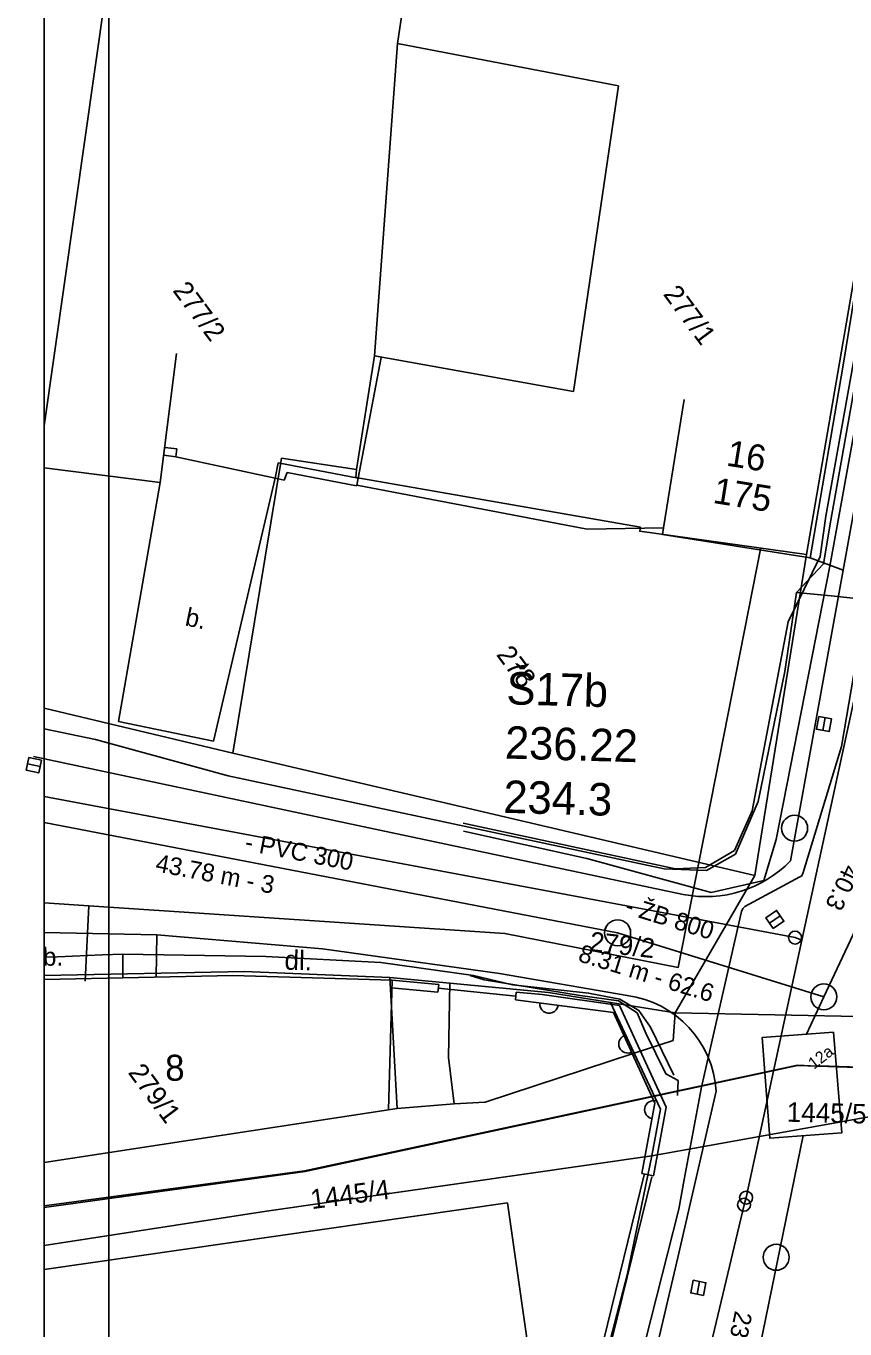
# Model space of a CAD drawing. Extents: x -601580 to 4, y -1204314 to 4.
# Drawn here: x -596076.7 to -596045.2, y -1203000.1 to -1202950 of the extents above; entities that cross this region are included whole.
import ezdxf

# ---------------------------------------------------------------- set-up
doc = ezdxf.new("R2010")
doc.units = 0
for name, color, linetype in [('00-EON NN', 7, 'Continuous'), ('00-EON VN', 7, 'Continuous'), ('00-INNOGY-NTL', 7, 'Continuous'), ('00-INNOGY-STL', 7, 'Continuous'), ('00-KN-HRANICE PARCEL', 7, 'Continuous'), ('00-KN-PARC. CISLA', 7, 'Continuous'), ('00-KN-VNITRNI KRESBA', 7, 'Continuous'), ('00-POLOHOPIS', 7, 'Continuous'), ('00-RAZÍTKO', 7, 'Continuous'), ('00-SITE KOM. KABEL', 7, 'Continuous'), ('00-VAK-KANAL-ODLEHCOVACI KOMORA', 7, 'Continuous'), ('00-VAK-KANAL-POPIS', 7, 'Continuous'), ('00-VAK-KANAL-POTRUBI', 7, 'Continuous'), ('00-VAK-VODA-RAD IGIS', 7, 'Continuous'), ('Vrstva 27', 7, 'Continuous'), ('Vrstva 28', 7, 'Continuous'), ('Vrstva 40', 7, 'Continuous')]:
    doc.layers.add(name, color=color, linetype=linetype)

# ---------------------------------------------------------------- blocks, each defined once
blk = doc.blocks.new('6.30_34')
at = {"layer": 'Vrstva 27'}
blk.add_line((-0.25, 0), (0.25, 0), dxfattribs=at)
blk.add_lwpolyline([(-0.25, -0.25), (0.25, -0.25), (0.25, 0.25), (-0.25, 0.25)], close=True, dxfattribs=at)
blk = doc.blocks.new('6.20_38')
at = {"layer": 'Vrstva 27'}
blk.add_circle((0, 0), 0.5, dxfattribs=at)
blk = doc.blocks.new('6.14A_860')
at = {"layer": 'Vrstva 28'}
blk.add_circle((0, 0), 0.25, dxfattribs=at)
blk = doc.blocks.new('6.14A_862')
at = {"layer": 'Vrstva 28'}
blk.add_circle((0, 0), 0.25, dxfattribs=at)
blk = doc.blocks.new('6.14A_864')
at = {"layer": 'Vrstva 28'}
blk.add_circle((0, 0), 0.25, dxfattribs=at)
blk = doc.blocks.new('6.30_278')
at = {"layer": 'Vrstva 27'}
blk.add_line((-0.25, 0), (0.25, 0), dxfattribs=at)
blk.add_lwpolyline([(-0.25, -0.249), (0.249, -0.25), (0.25, 0.249), (-0.249, 0.25)], close=True, dxfattribs=at)
blk = doc.blocks.new('6.20_206')
at = {"layer": 'Vrstva 27'}
blk.add_circle((0, 0), 0.5, dxfattribs=at)
blk = doc.blocks.new('6.20_208')
at = {"layer": 'Vrstva 27'}
blk.add_circle((0, 0), 0.5, dxfattribs=at)
blk = doc.blocks.new('6.30_282')
at = {"layer": 'Vrstva 27'}
blk.add_line((-0.25, 0), (0.25, 0), dxfattribs=at)
blk.add_lwpolyline([(-0.25, -0.25), (0.25, -0.25), (0.25, 0.25), (-0.25, 0.25)], close=True, dxfattribs=at)
blk = doc.blocks.new('6.30_284')
at = {"layer": 'Vrstva 27'}
blk.add_line((-0.25, 0.001), (0.25, -0.001), dxfattribs=at)
blk.add_lwpolyline([(-0.25, -0.25), (0.25, -0.25), (0.25, 0.25), (-0.25, 0.25)], close=True, dxfattribs=at)
blk = doc.blocks.new('DL_54')
at = {"layer": 'Vrstva 40'}
blk.add_text('dl.', height=0.75, rotation=0, dxfattribs=at).set_placement((-0.174, -0.375))

msp = doc.modelspace()

# ---------------------------------------------------------------- linework, layer by layer
for points in [[(-595970.972, -1202892.468), (-595970.972, -1202889.968), (-596076.023, -1202889.968), (-596076.023, -1203038.468), (-595970.972, -1203038.468), (-595970.972, -1203035.968)], [(-595973.472, -1202892.468), (-596073.523, -1202892.468), (-596073.523, -1203035.968), (-595973.472, -1203035.968)]]:
    msp.add_lwpolyline(points)
at = {"layer": '00-EON NN'}
for points in [[(-596059.895, -1202980.637), (-596051.725, -1202982.383), (-596050.567, -1202982.333), (-596049.456, -1202981.683), (-596048.78, -1202980.16), (-596047.39, -1202972.889), (-596046.16, -1202970.369), (-596045.938, -1202968.822), (-596042.765, -1202951.1), (-596042.952, -1202951.069), (-596043.227, -1202950.823)], [(-596051.653, -1202991.107), (-596051.63, -1202990.532), (-596052.093, -1202990.278), (-596052.869, -1202988.712), (-596053.203, -1202987.926), (-596053.921, -1202987.462), (-596055.4, -1202987.265), (-596059.091, -1202986.655), (-596059.622, -1202986.486)]]:
    msp.add_lwpolyline(points, dxfattribs=at)
at = {"layer": '00-EON VN'}
msp.add_lwpolyline([(-595986.106, -1202932.655), (-595993.535, -1202932.995), (-595998.196, -1202933.128), (-596002.71, -1202932.86), (-596016.019, -1202932.548), (-596021.606, -1202932.212), (-596028.231, -1202932.248), (-596031.385, -1202933.204), (-596033.419, -1202933.795), (-596038.669, -1202935.556), (-596039.302, -1202935.7), (-596039.526, -1202936.197), (-596041.329, -1202946.167), (-596045.783, -1202970.746), (-596047.853, -1202981.255), (-596048.327, -1202982.843), (-596050.349, -1202983.296), (-596055.136, -1202981.991), (-596059.881, -1202980.941)], dxfattribs=at)
at = {"layer": '00-INNOGY-NTL'}
msp.add_line((-596074.303, -1202983.811), (-596074.446, -1202986.706), dxfattribs=at)
for points in [[(-596058.293, -1202984.879), (-596051.623, -1202986.18), (-596048.441, -1202970.031)], [(-596076.023, -1202983.695), (-596074.303, -1202983.811), (-596058.293, -1202984.879)]]:
    msp.add_lwpolyline(points, dxfattribs=at)
at = {"layer": '00-INNOGY-STL'}
msp.add_lwpolyline([(-596076.023, -1203034.145), (-596064.674, -1203022.605), (-596060.652, -1203018.225), (-596059.161, -1203016.409), (-596055.603, -1203011.202), (-596053.753, -1203003.963), (-596051.597, -1202995.476), (-596051.393, -1202994.341), (-596050.742, -1202990.856), (-596050.738, -1202990.835), (-596049.188, -1202984.024), (-596049.13, -1202983.918), (-596049.061, -1202983.842), (-596046.948, -1202982.697), (-596046.863, -1202982.659), (-596046.815, -1202982.524), (-596045.335, -1202977.689), (-596043.643, -1202967.753), (-596042.334, -1202958.612), (-596041.394, -1202951.724), (-596041.232, -1202950.533), (-596041.005, -1202949.373)], dxfattribs=at)
at = {"layer": '00-KN-HRANICE PARCEL'}
for p, q in [((-596076.023, -1202965.353), (-596072.776, -1202942.614)), ((-596046.685, -1202970.298), (-596043.17, -1202949.817)), ((-596048.677, -1202982.648), (-596046.685, -1202970.298)), ((-596076.023, -1202976.209), (-596068.76, -1202977.941)), ((-596068.76, -1202977.941), (-596048.677, -1202982.648)), ((-596048.677, -1202982.648), (-596051.745, -1202987.927)), ((-596053.311, -1202989.476), (-596054.223, -1202987.525)), ((-596054.223, -1202987.525), (-596051.745, -1202987.927)), ((-596051.745, -1202987.927), (-596051.816, -1202988.989)), ((-596042.488, -1202988.117), (-596051.745, -1202987.927)), ((-596051.816, -1202988.989), (-596053.311, -1202989.476)), ((-596059.044, -1202991.365), (-596053.311, -1202989.476)), ((-596052.638, -1202993.435), (-596042.701, -1202991.638))]:
    msp.add_line(p, q, dxfattribs=at)
for points in [[(-596061.708, -1202945.831), (-596062.42, -1202950.644), (-596063.31, -1202962.65), (-596063.999, -1202967.022)], [(-596068.76, -1202977.941), (-596066.881, -1202966.596), (-596063.999, -1202967.022)], [(-596063.999, -1202967.022), (-596064.031, -1202967.332), (-596053.078, -1202969.252), (-596053.101, -1202969.406), (-596046.685, -1202970.298)], [(-596062.716, -1202986.569), (-596068.315, -1202986.341), (-596076.023, -1202986.493)], [(-596054.223, -1202987.525), (-596056.611, -1202987.143), (-596060.411, -1202986.788), (-596062.716, -1202986.569)], [(-596053.311, -1202989.476), (-596052.307, -1202991.633), (-596052.638, -1202993.435)], [(-596076.023, -1202993.69), (-596062.433, -1202991.614), (-596060.241, -1202991.431), (-596059.044, -1202991.365)], [(-596052.638, -1202993.435), (-596067.463, -1202995.559), (-596076.023, -1202996.878)], [(-596057.615, -1203011.762), (-596056.967, -1203009.986), (-596056.717, -1203010.037), (-596053.589, -1202998.026), (-596052.638, -1202993.435)], [(-596076.005, -1203006.433), (-596061.523, -1203004.065), (-596061.738, -1203002.518), (-596057.246, -1203001.874), (-596058.195, -1202995.243), (-596076.023, -1202997.797)]]:
    msp.add_lwpolyline(points, dxfattribs=at)
at = {"layer": '00-KN-VNITRNI KRESBA'}
for p, q in [((-596053.918, -1202952.266), (-596062.42, -1202950.644)), ((-596055.65, -1202964.026), (-596053.918, -1202952.266)), ((-596063.31, -1202962.65), (-596055.65, -1202964.026)), ((-596062.716, -1202986.569), (-596062.433, -1202991.614)), ((-596060.411, -1202986.788), (-596060.456, -1202989.648)), ((-596060.241, -1202991.431), (-596060.456, -1202989.648))]:
    msp.add_line(p, q, dxfattribs=at)
at = {"layer": '00-POLOHOPIS'}
for p, q in [((-596041.595, -1202950.427), (-596045.273, -1202970.9)), ((-596045.273, -1202963.011), (-596044.257, -1202956.822)), ((-596071.417, -1202966.478), (-596070.953, -1202966.535)), ((-596071.38, -1202966.18), (-596070.916, -1202966.237)), ((-596070.953, -1202966.535), (-596070.916, -1202966.237)), ((-596070.953, -1202966.535), (-596067.124, -1202967.359)), ((-596070.953, -1202966.535), (-596067.124, -1202967.359)), ((-596067.013, -1202966.774), (-596067.124, -1202967.359)), ((-596063.942, -1202967.359), (-596067.013, -1202966.774)), ((-596073.163, -1202976.725), (-596071.548, -1202967.527)), ((-596067.124, -1202967.359), (-596069.498, -1202977.475)), ((-596067.124, -1202967.359), (-596066.784, -1202967.439)), ((-596066.784, -1202967.439), (-596066.672, -1202967.144)), ((-596063.998, -1202967.654), (-596066.672, -1202967.144)), ((-596045.273, -1202970.9), (-596046.547, -1202970.426)), ((-596045.273, -1202970.9), (-596047.305, -1202982.085)), ((-596069.498, -1202977.475), (-596073.163, -1202976.725)), ((-596064.376, -1202980.636), (-596076.424, -1202978.071)), ((-596051.428, -1202983.374), (-596064.376, -1202980.636)), ((-596076.023, -1202984.841), (-596071.68, -1202984.922)), ((-596071.68, -1202984.922), (-596071.706, -1202986.555)), ((-596071.68, -1202984.922), (-596065.311, -1202985.469)), ((-596065.311, -1202985.469), (-596058.503, -1202986.419)), ((-596058.503, -1202986.419), (-596053.584, -1202987.257)), ((-596060.866, -1202987.138), (-596060.838, -1202986.839)), ((-596060.852, -1202986.982), (-596057.867, -1202987.291)), ((-596057.88, -1202987.426), (-596057.852, -1202987.128)), ((-596054.116, -1202987.92), (-596057.88, -1202987.426)), ((-596052.517, -1202991.397), (-596054.116, -1202987.92)), ((-596053.885, -1202987.65), (-596052.089, -1202991.556)), ((-596050.157, -1202990.948), (-596051.632, -1202997.343)), ((-596053.016, -1202994.112), (-596052.517, -1202991.397)), ((-596052.573, -1202994.194), (-596052.089, -1202991.556)), ((-596054.714, -1203001.418), (-596052.926, -1202994.164)), ((-596054.423, -1203001.49), (-596052.635, -1202994.236)), ((-596053.016, -1202994.112), (-596052.573, -1202994.194)), ((-596054.894, -1203011.196), (-596051.632, -1202997.343))]:
    msp.add_line(p, q, dxfattribs=at)
for points in [[(-596076.023, -1202966.998), (-596076.018, -1202966.968), (-596071.548, -1202967.527), (-596070.928, -1202962.565)], [(-596051.394, -1202964.339), (-596052.189, -1202969.275), (-596055.125, -1202969.317), (-596063.993, -1202967.625), (-596063.055, -1202962.714)], [(-596045.273, -1202963.011), (-596046.547, -1202970.426), (-596052.23, -1202969.522), (-596052.189, -1202969.275), (-596051.394, -1202964.339)], [(-596062.768, -1202991.665), (-596062.63, -1202986.667), (-596068.756, -1202986.497), (-596076.023, -1202986.64)], [(-596060.866, -1202987.138), (-596062.658, -1202986.965)], [(-596060.838, -1202986.839), (-596062.63, -1202986.667)], [(-596054.116, -1202987.92), (-596057.88, -1202987.426)], [(-596053.885, -1202987.65), (-596056.852, -1202987.224), (-596057.852, -1202987.128)], [(-596052.517, -1202991.397), (-596054.116, -1202987.92)], [(-596053.016, -1202994.112), (-596052.517, -1202991.397)]]:
    msp.add_lwpolyline(points, dxfattribs=at)
for centre, radius, start, end in [((-596050.56, -1202978.915), 4.543, 258.9793, 315.7527), ((-596056.594, -1202987.595), 0.35, 172.535, 352.535), ((-596054.128, -1202991.199), 3.979, 3.6208, 82.1347), ((-596053.561, -1202989.126), 0.35, 114.6882, 294.6882), ((-596052.564, -1202991.654), 0.35, 79.5891, 259.5891)]:
    msp.add_arc(centre, radius, start, end, dxfattribs=at)
at = {"layer": '00-RAZÍTKO'}
for points in [[(-596076.023, -1202889.968), (-595760.871, -1202889.968), (-595760.871, -1203038.468), (-596076.023, -1203038.468)], [(-596073.523, -1202892.468), (-595763.371, -1202892.468), (-595763.371, -1203035.968), (-596073.523, -1203035.968)]]:
    msp.add_lwpolyline(points, close=True, dxfattribs=at)
at = {"layer": '00-SITE KOM. KABEL'}
for points in [[(-596042.558, -1202951.044), (-596045.753, -1202968.971), (-596046.031, -1202970.659), (-596047.073, -1202971.756)], [(-596076.023, -1202977.006), (-596074.043, -1202977.416), (-596068.938, -1202978.808), (-596052.169, -1202982.389), (-596050.528, -1202982.453), (-596049.421, -1202981.831), (-596048.549, -1202979.801), (-596047.522, -1202974.792), (-596047.073, -1202971.756)], [(-596034.996, -1202972.792), (-596035.661, -1202972.987), (-596045.613, -1202971.894), (-596047.073, -1202971.756)], [(-596045.613, -1202971.894), (-596035.661, -1202972.987)], [(-596047.522, -1202974.792), (-596048.549, -1202979.801)], [(-596068.938, -1202978.808), (-596074.043, -1202977.416)], [(-596076.023, -1202985.784), (-596075.501, -1202985.771), (-596073.774, -1202985.698), (-596072.984, -1202985.672)], [(-596075.501, -1202985.771), (-596073.774, -1202985.698)], [(-596072.991, -1202986.586), (-596072.984, -1202985.672)], [(-596051.793, -1202990.329), (-596052.692, -1202988.481), (-596053.133, -1202987.836), (-596053.868, -1202987.399), (-596055.071, -1202987.171), (-596057.998, -1202986.852), (-596059.496, -1202986.495), (-596063.068, -1202985.995), (-596067.486, -1202985.763), (-596072.984, -1202985.672)], [(-596059.496, -1202986.495), (-596057.998, -1202986.852), (-596055.071, -1202987.171)]]:
    msp.add_lwpolyline(points, dxfattribs=at)
at = {"layer": '00-VAK-KANAL-ODLEHCOVACI KOMORA'}
msp.add_lwpolyline([(-596045.643, -1202988.666), (-596045.329, -1202992.546), (-596048.099, -1202992.755), (-596048.392, -1202988.872)], close=True, dxfattribs=at)
at = {"layer": '00-VAK-KANAL-POTRUBI'}
for p, q in [((-596076.023, -1202980.609), (-596053.953, -1202984.851)), ((-596043.588, -1202982.131), (-596046.019, -1202987.314)), ((-596053.953, -1202984.851), (-596046.019, -1202987.314)), ((-596046.69, -1202988.744), (-596046.019, -1202987.314)), ((-596049.384, -1203005.156), (-596046.81, -1202992.646))]:
    msp.add_line(p, q, dxfattribs=at)
for points in [[(-596046.239, -1202989.985), (-596046.28, -1202989.974), (-596047.03, -1202989.941), (-596065.996, -1202994.004), (-596076.023, -1202995.349)], [(-596046.239, -1202989.985), (-596047.032, -1202989.958), (-596065.98, -1202994.03), (-596076.023, -1202995.414)], [(-595954.494, -1202997.485), (-595979.306, -1202993.051), (-595995.05, -1202991.634), (-596046.207, -1202989.965), (-596046.239, -1202989.985)], [(-595944.037, -1202999.394), (-595951.209, -1202998.117), (-595967.508, -1202995.215), (-595979.33, -1202993.11), (-595995.068, -1202991.753), (-596005.076, -1202991.407), (-596044.38, -1202990.049), (-596046.239, -1202989.985)]]:
    msp.add_lwpolyline(points, dxfattribs=at)
for centre in [(-596053.953, -1202984.851), (-596046.019, -1202987.314)]:
    msp.add_circle(centre, 0.5, dxfattribs=at)
at = {"layer": '00-VAK-VODA-RAD IGIS'}
for points in [[(-596038.392, -1202932.976), (-596038.498, -1202935.666), (-596040.255, -1202950.75), (-596043.373, -1202969.073), (-596046.862, -1202985.131)], [(-596047.127, -1202985.035), (-596076.023, -1202979.61)], [(-596046.862, -1202985.131), (-596047.127, -1202985.035)], [(-596046.862, -1202985.131), (-596049.011, -1202995.038)], [(-596049.011, -1202995.038), (-596049.089, -1202995.309)], [(-596049.089, -1202995.309), (-596055.412, -1203021.877), (-596068.097, -1203031.349)]]:
    msp.add_lwpolyline(points, dxfattribs=at)

# ---------------------------------------------------------------- block references
at = {"layer": '00-POLOHOPIS'}
for name, p, xscale, yscale, rotation in [('6.30_278', (-596046.015, -1202976.818), 1.0000009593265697, 1.0000009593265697, -100.29670742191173), ('6.30_284', (-596076.417, -1202978.404), 1.00000016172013, 1.00000016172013, -12.021589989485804), ('6.20_206', (-596047.144, -1202980.828), 0.9999988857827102, 0.99999888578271, 34.06479884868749), ('6.30_282', (-596047.904, -1202984.338), 0.9999997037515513, 0.9999997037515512, 33.71222754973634), ('6.20_208', (-596053.952, -1202984.851), 0.9999988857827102, 0.99999888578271, 34.06479884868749), ('DL_54', (-596066.594, -1202985.895), 1.00000150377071, 1.00000150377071, -1.5898456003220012), ('6.20_38', (-596047.853, -1202997.333), 0.9999999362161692, 0.9999999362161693, 43.26790920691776), ('6.30_34', (-596050.847, -1202998.506), 0.9999980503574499, 0.9999980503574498, 78.80715765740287)]:
    msp.add_blockref(name, p, dxfattribs=dict(at, xscale=xscale, yscale=yscale, rotation=rotation))
at = {"layer": '00-POLOHOPIS', "rotation": -53.41468170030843}
for name, p in [('6.14A_864', (-596047.127, -1202985.035)), ('6.14A_860', (-596049.089, -1202995.309)), ('6.14A_862', (-596049.011, -1202995.038))]:
    msp.add_blockref(name, p, dxfattribs=at)

# ---------------------------------------------------------------- texts
at = {"layer": '00-KN-PARC. CISLA'}
for s, rotation, p in [('277/2', 306.5853, (-596071.095, -1202960.147)), ('277/1', 306.5853, (-596052.223, -1202960.288)), ('278', 306.5853, (-596058.645, -1202974.152)), ('279/2', 353.5853, (-596055.06, -1202985.548)), ('279/1', 306.5853, (-596072.814, -1202990.23)), ('1445/5', 358.5853, (-596047.453, -1202992.116)), ('1445/4', 7.5853, (-596065.719, -1202995.482))]:
    msp.add_text(s, height=0.75, rotation=rotation, dxfattribs=at).set_placement(p)
at = {"layer": '00-POLOHOPIS'}
for s, height, rotation, p in [('16', 1, 350.8394, (-596049.804, -1202966.874)), ('175', 1, 350.8394, (-596050.321, -1202968.31)), ('b.', 0.7, 348.4325, (-596070.629, -1202973.021)), ('b.', 0.7, 1.1289, (-596076.061, -1202986.122)), ('8', 1, 1.1263, (-596071.351, -1202990.548))]:
    msp.add_text(s, height=height, rotation=rotation, dxfattribs=at).set_placement(p)
at = {"layer": '00-VAK-KANAL-ODLEHCOVACI KOMORA'}
msp.add_text('12a', height=0.4549, rotation=37.8171, dxfattribs=at).set_placement((-596046.401, -1202990.12))
at = {"layer": '00-VAK-KANAL-POPIS'}
for s, height, rotation, p in [('Š17b', 1.25, 358.3791, (-596058.243, -1202976.058)), ('236.22', 1.25, 358.3791, (-596058.302, -1202978.145)), ('234.3', 1.25, 358.3791, (-596058.361, -1202980.232)), ('5.73 m - 40.3', 0.68241, 244.8741, (-596043.694, -1202978.911)), ('- PVC 300', 0.6824, 349.1192, (-596068.332, -1202981.668)), ('43.78 m - 3', 0.68241, 349.1192, (-596071.766, -1202982.482)), ('- ŽB 800', 0.6824, 342.7492, (-596053.719, -1202984.087)), ('8.31 m - 62.6', 0.68241, 342.7492, (-596055.512, -1202985.931)), ('23.73 m - 32.5', 0.68241, 258.3742, (-596049.434, -1202999.365))]:
    msp.add_text(s, height=height, rotation=rotation, dxfattribs=at).set_placement(p)

doc.saveas('drawing.dxf')
